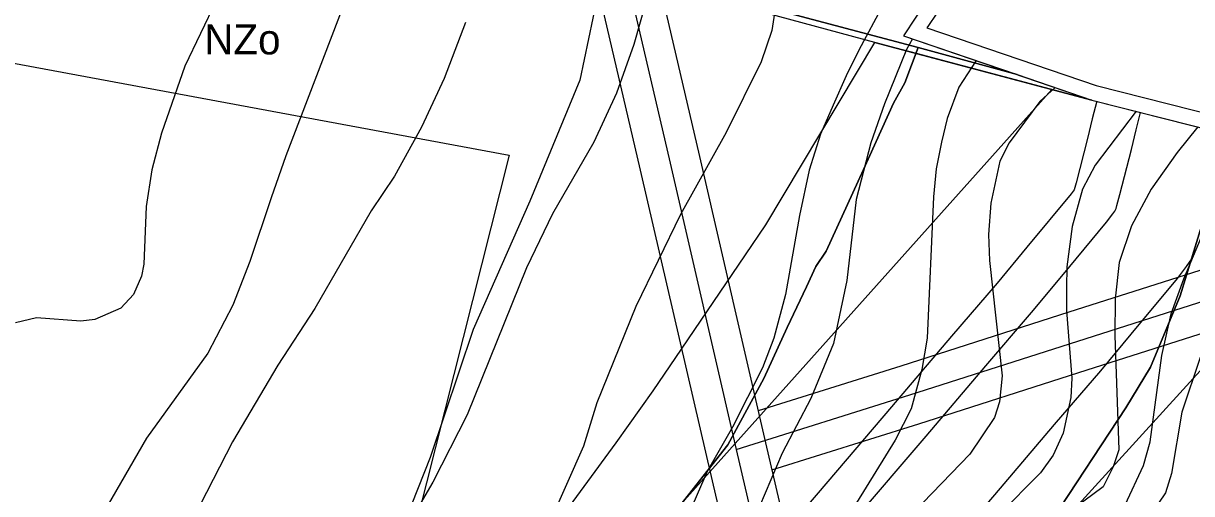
# Model space of a CAD drawing. Extents: x -758499 to -754160, y -1175205 to -1172032.
# Drawn here: x -755749.4 to -755362.3, y -1173653.3 to -1173497.6 of the extents above; entities that cross this region are included whole.
import ezdxf

# ---------------------------------------------------------------- set-up
doc = ezdxf.new("R2010")
doc.units = 0
for name, color, linetype in [('A041_BPEJ_p', 7, 'Continuous'), ('A043_InvPuda_p', 7, 'Continuous'), ('A053_ZvlPovoden_p', 7, 'Continuous'), ('A068_Vodovod_l', 7, 'Continuous'), ('A073_ElVed_l_VN', 7, 'Continuous'), ('A073_ElVed_op', 7, 'Continuous'), ('HRANICE zastavěného území', 7, 'Continuous'), ('HRANICE zastavěného území - podbarvení', 7, 'Continuous'), ('HRANICE řešeného území', 7, 'Continuous'), ('indexy RZV_TYP_1', 7, 'Continuous'), ('LIMITY OP vodovodu', 7, 'Continuous'), ('PLOCHY NZo zemědělské-orná půda', 7, 'Continuous'), ('PLOCHY NZt zeměděl-trvalý travní porost', 7, 'Continuous'), ('PLOCHY TI technické infrastruktury', 7, 'Continuous'), ('Vk Vodovod koridor přivaděče', 7, 'Continuous'), ('VPS VODA- plochy a koridory', 7, 'Continuous'), ('vrstevnice', 7, 'Continuous')]:
    doc.layers.add(name, color=color, linetype=linetype)

msp = doc.modelspace()

# ---------------------------------------------------------------- linework, layer by layer
at = {"layer": 'A041_BPEJ_p'}
for p, q in [((-755452.93, -1173505.6), (-755522.6, -1173487.08)), ((-755522.6, -1173487.08), (-755452.93, -1173505.6)), ((-755452.93, -1173505.6), (-755457.29, -1173517.31)), ((-755457.29, -1173517.31), (-755452.93, -1173505.6)), ((-755420.13, -1173514.56), (-755452.93, -1173505.6)), ((-755452.93, -1173505.6), (-755420.13, -1173514.56)), ((-755457.29, -1173517.31), (-755461.14, -1173524.06)), ((-755461.14, -1173524.06), (-755457.29, -1173517.31)), ((-755461.14, -1173524.06), (-755471.01, -1173546.01)), ((-755471.01, -1173546.01), (-755461.14, -1173524.06)), ((-755471.01, -1173546.01), (-755483.45, -1173573.02)), ((-755483.45, -1173573.02), (-755471.01, -1173546.01)), ((-755355.72, -1173553.96), (-755366.07, -1173587.77)), ((-755366.07, -1173587.77), (-755355.72, -1173553.96)), ((-755483.45, -1173573.02), (-755486.87, -1173578.08)), ((-755486.87, -1173578.08), (-755483.45, -1173573.02)), ((-755486.87, -1173578.08), (-755489.87, -1173584.83)), ((-755489.87, -1173584.83), (-755486.87, -1173578.08)), ((-755489.87, -1173584.83), (-755496.3, -1173598.34)), ((-755496.3, -1173598.34), (-755489.87, -1173584.83)), ((-755366.07, -1173587.77), (-755375.95, -1173611.41)), ((-755375.95, -1173611.41), (-755366.07, -1173587.77)), ((-755496.3, -1173598.34), (-755504.03, -1173615.22)), ((-755504.03, -1173615.22), (-755496.3, -1173598.34)), ((-755375.95, -1173611.41), (-755384.08, -1173624.9)), ((-755384.08, -1173624.9), (-755375.95, -1173611.41)), ((-755504.03, -1173615.22), (-755516.01, -1173637.16)), ((-755516.01, -1173637.16), (-755504.03, -1173615.22)), ((-755384.08, -1173624.9), (-755409.73, -1173663.68)), ((-755409.73, -1173663.68), (-755384.08, -1173624.9)), ((-755516.01, -1173637.16), (-755544.19, -1173672.96)), ((-755544.19, -1173672.96), (-755516.01, -1173637.16))]:
    msp.add_line(p, q, dxfattribs=at)
for points in [[(-755231.82, -1173127.68), (-755232.16, -1173128.63), (-755232.49, -1173129.56), (-755238.76, -1173147.14), (-755259.44, -1173183.9), (-755265.44, -1173194.57), (-755287.41, -1173216.37), (-755300.69, -1173231.06), (-755310.54, -1173243.65), (-755320.97, -1173259.29), (-755330.69, -1173279.83), (-755352.64, -1173326.19), (-755357.39, -1173338.3), (-755368.5, -1173364.88), (-755374.88, -1173379.53), (-755379.92, -1173391.1), (-755383.2, -1173398.64), (-755394.35, -1173412.14), (-755412.03, -1173433.56), (-755446.05, -1173484.21), (-755453.67, -1173495.56), (-755457.81, -1173501.72), (-755420.13, -1173514.56)], [(-755420.13, -1173514.56), (-755395.42, -1173522.98), (-755350.31, -1173534.41)]]:
    msp.add_lwpolyline(points, dxfattribs=at)
at = {"layer": 'A043_InvPuda_p'}
for p, q in [((-755779.52, -1173505.8), (-755588.49, -1173541.21)), ((-755588.49, -1173541.21), (-755648.57, -1173779.52))]:
    msp.add_line(p, q, dxfattribs=at)
at = {"layer": 'A053_ZvlPovoden_p'}
for p, q in [((-755555.58, -1173471.56), (-755565.02, -1173516.38)), ((-755565.02, -1173516.38), (-755581.54, -1173556.47)), ((-755581.54, -1173556.47), (-755600.41, -1173598.93)), ((-755600.41, -1173598.93), (-755614.57, -1173641.38)), ((-755614.57, -1173641.38), (-755628.73, -1173676.76))]:
    msp.add_line(p, q, dxfattribs=at)
at = {"layer": 'A068_Vodovod_l'}
for p, q in [((-755380.67, -1173532.89), (-755379.23, -1173527.1)), ((-755379.23, -1173527.1), (-755379.23, -1173527.09)), ((-755382.29, -1173539.37), (-755380.67, -1173532.89)), ((-755386.06, -1173554.25), (-755382.29, -1173539.37)), ((-755387.05, -1173557.89), (-755386.06, -1173554.25)), ((-755390.49, -1173563.43), (-755388.41, -1173560.7)), ((-755388.41, -1173560.7), (-755387.81, -1173559.8)), ((-755387.81, -1173559.8), (-755387.31, -1173558.92)), ((-755387.31, -1173558.92), (-755387.05, -1173557.89)), ((-755405.36, -1173581.3), (-755390.49, -1173563.43)), ((-755415.35, -1173593.28), (-755405.36, -1173581.3)), ((-755430.51, -1173610.94), (-755415.35, -1173593.28)), ((-755450.32, -1173634.24), (-755430.51, -1173610.94)), ((-755474.71, -1173662.76), (-755450.32, -1173634.24))]:
    msp.add_line(p, q, dxfattribs=at)
at = {"layer": 'A073_ElVed_l_VN'}
for points in [[(-755471.11, -1172485.19), (-755484.36, -1172568.86), (-755498.88, -1172660.64), (-755513.21, -1172750.36), (-755527.07, -1172837.72), (-755540.95, -1172925.03), (-755554.97, -1173012.79), (-755568.83, -1173101.8), (-755583.06, -1173190.56), (-755596.96, -1173277.28), (-755579.85, -1173351.69), (-755557.11, -1173449.7), (-755535.13, -1173543.9), (-755513.23, -1173638.68), (-755485.47, -1173757.64), (-755457.99, -1173875.52), (-755516.92, -1174007.51), (-755573.12, -1174132.37), (-755576.12, -1174278.08), (-755556.69, -1174326.93), (-755536.35, -1174378.48), (-755490.83, -1174493.14)], [(-755513.23, -1173638.68), (-755455.68, -1173620.62), (-755400, -1173602.77), (-755322.91, -1173578.25), (-755271.16, -1173562.02)]]:
    msp.add_lwpolyline(points, dxfattribs=at)
at = {"layer": 'A073_ElVed_op'}
for points in [[(-755499.43, -1174498.59), (-755545.65, -1174382.16), (-755565.99, -1174330.61), (-755586.16, -1174279.9), (-755583.08, -1174130.13), (-755526.05, -1174003.42), (-755468.49, -1173874.51), (-755495.21, -1173759.91), (-755522.97, -1173640.94), (-755544.87, -1173546.16), (-755566.85, -1173451.97), (-755589.59, -1173353.94), (-755607.14, -1173277.62), (-755578.71, -1173100.24), (-755564.85, -1173011.23), (-755550.83, -1172923.46), (-755536.95, -1172836.15), (-755523.09, -1172748.79), (-755508.76, -1172659.07), (-755494.24, -1172567.3), (-755481.8, -1172488.78)], [(-755466.38, -1172519.27), (-755474.48, -1172570.42), (-755489, -1172662.21), (-755503.33, -1172751.93), (-755517.19, -1172839.29), (-755531.07, -1172926.6), (-755545.09, -1173014.35), (-755558.95, -1173103.36), (-755586.78, -1173276.94), (-755570.11, -1173349.44), (-755547.37, -1173447.43), (-755525.39, -1173541.64), (-755503.49, -1173636.42), (-755475.73, -1173755.37), (-755447.49, -1173876.53), (-755507.79, -1174011.6), (-755563.16, -1174134.61), (-755566.08, -1174276.26), (-755547.39, -1174323.25), (-755527.05, -1174374.8), (-755482.23, -1174487.69)], [(-755285.88, -1173556.16), (-755325.92, -1173568.71), (-755403.04, -1173593.24), (-755458.7, -1173611.09), (-755505.92, -1173625.9)], [(-755501.38, -1173645.44), (-755452.66, -1173630.15), (-755396.96, -1173612.3), (-755319.9, -1173587.79), (-755256.44, -1173567.89)]]:
    msp.add_lwpolyline(points, dxfattribs=at)
at = {"layer": 'HRANICE zastavěného území'}
msp.add_lwpolyline([(-755453.67, -1173495.56), (-755457.81, -1173501.72), (-755395.42, -1173522.98), (-755453.44, -1173507.58), (-755460.24, -1173505.8), (-755467.26, -1173503.89), (-755523.24, -1173488.69)], dxfattribs=at)
at = {"layer": 'HRANICE zastavěného území - podbarvení'}
msp.add_lwpolyline([(-755453.67, -1173495.56), (-755457.81, -1173501.72), (-755395.42, -1173522.98), (-755453.44, -1173507.58), (-755460.24, -1173505.8), (-755467.26, -1173503.89), (-755523.24, -1173488.69)], dxfattribs=at)
at = {"layer": 'HRANICE řešeného území'}
for points in [[(-755441.9, -1173487), (-755449.52, -1173498.35), (-755450.02, -1173499.09), (-755394, -1173518.18), (-755329.84, -1173534.45)], [(-755453.67, -1173495.56), (-755457.81, -1173501.72), (-755395.42, -1173522.98), (-755331.32, -1173539.23)]]:
    msp.add_lwpolyline(points, dxfattribs=at)
at = {"layer": 'LIMITY OP vodovodu'}
for points in [[(-755393.77, -1173523.4), (-755395.22, -1173529.26), (-755396.84, -1173535.71), (-755400.57, -1173550.44), (-755401.19, -1173552.72), (-755402.23, -1173554.08), (-755416.89, -1173571.7), (-755426.8, -1173583.59), (-755441.91, -1173601.2), (-755461.73, -1173624.51), (-755486.1, -1173653), (-755509.39, -1173680.12)], [(-755699.04, -1173969.84), (-755681.14, -1173949.22), (-755668.84, -1173934.71), (-755653.87, -1173917.02), (-755628.94, -1173888.16), (-755607.01, -1173862.66), (-755583.99, -1173836.01), (-755553.74, -1173801.01), (-755538.48, -1173783.34), (-755515.81, -1173756.73), (-755494.22, -1173731.45), (-755475.28, -1173709.46), (-755451.93, -1173682.28), (-755427.49, -1173653.71), (-755407.7, -1173630.43), (-755392.45, -1173612.66), (-755382.31, -1173600.5), (-755367.02, -1173582.12), (-755363.97, -1173578.13), (-755362.25, -1173575.55)]]:
    msp.add_lwpolyline(points, dxfattribs=at)
at = {"layer": 'PLOCHY NZo zemědělské-orná půda'}
msp.add_lwpolyline([(-755774.47, -1173746.69), (-755731.74, -1173755.32), (-755711.52, -1173760.8), (-755708.16, -1173761.85), (-755695.86, -1173764), (-755683.47, -1173768.97), (-755652.77, -1173779.58), (-755638.56, -1173760.23), (-755623.48, -1173739.45), (-755603.19, -1173710.56), (-755592.51, -1173695.34), (-755585.59, -1173683.91), (-755575.37, -1173667.04), (-755553.02, -1173636.46), (-755540.75, -1173619.31), (-755531.34, -1173605.45), (-755510.14, -1173574.21), (-755503.42, -1173564.3), (-755467.26, -1173503.89), (-755523.24, -1173488.69)], dxfattribs=at)
at = {"layer": 'PLOCHY NZt zeměděl-trvalý travní porost'}
msp.add_lwpolyline([(-755575.37, -1173667.04), (-755553.02, -1173636.46), (-755540.75, -1173619.31), (-755531.34, -1173605.45), (-755510.14, -1173574.21), (-755503.42, -1173564.3), (-755467.26, -1173503.89), (-755460.24, -1173505.8), (-755395.42, -1173522.98), (-755331.32, -1173539.23)], dxfattribs=at)
at = {"layer": 'PLOCHY TI technické infrastruktury'}
msp.add_lwpolyline([(-755453.67, -1173495.56), (-755457.81, -1173501.72), (-755395.42, -1173522.98), (-755460.24, -1173505.8), (-755467.26, -1173503.89), (-755523.24, -1173488.69)], dxfattribs=at)
at = {"layer": 'Vk Vodovod koridor přivaděče'}
msp.add_lwpolyline([(-755745.4, -1173964.02), (-755747.04, -1173909.62), (-755734.63, -1173883.68), (-755408.58, -1173519.49), (-755395.42, -1173522.98), (-755331.32, -1173539.23), (-755302.4, -1173549.9), (-755612.78, -1173890.64), (-755650.37, -1173938.75), (-755664.46, -1173962.64)], dxfattribs=at)
at = {"layer": 'VPS VODA- plochy a koridory'}
msp.add_lwpolyline([(-755745.4, -1173964.02), (-755747.04, -1173909.62), (-755734.63, -1173883.68), (-755408.58, -1173519.49), (-755395.42, -1173522.98), (-755331.32, -1173539.23), (-755302.4, -1173549.9), (-755612.78, -1173890.64), (-755650.37, -1173938.75), (-755664.46, -1173962.64)], dxfattribs=at)
at = {"layer": 'vrstevnice'}
for p, q in [((-755542.03, -1173486.66), (-755547.08, -1173504.56)), ((-755542.03, -1173486.66), (-755547.08, -1173504.56)), ((-755685.49, -1173490.12), (-755695.88, -1173511.77)), ((-755685.49, -1173490.12), (-755695.88, -1173511.77)), ((-755642.62, -1173489.84), (-755662.4, -1173541.5)), ((-755464.55, -1173491.48), (-755472.61, -1173506.48)), ((-755500.27, -1173492.84), (-755501.36, -1173500.01)), ((-755500.27, -1173492.84), (-755501.36, -1173500.01)), ((-755602.94, -1173497.34), (-755610.01, -1173515.81)), ((-755602.94, -1173497.34), (-755610.01, -1173515.81)), ((-755501.36, -1173500.01), (-755504.94, -1173510.33)), ((-755501.36, -1173500.01), (-755504.94, -1173510.33)), ((-755454.79, -1173502.75), (-755456.74, -1173506.26)), ((-755454.79, -1173502.75), (-755456.74, -1173506.26)), ((-755547.08, -1173504.56), (-755552.86, -1173520.72)), ((-755547.08, -1173504.56), (-755552.86, -1173520.72)), ((-755472.61, -1173506.48), (-755476.74, -1173514.96)), ((-755456.74, -1173506.26), (-755464.05, -1173524.25)), ((-755456.74, -1173506.26), (-755464.05, -1173524.25)), ((-755504.94, -1173510.33), (-755516.49, -1173533.71)), ((-755504.94, -1173510.33), (-755516.49, -1173533.71)), ((-755433.72, -1173509.93), (-755439.42, -1173518.7)), ((-755433.72, -1173509.93), (-755439.42, -1173518.7)), ((-755695.88, -1173511.77), (-755703.67, -1173534)), ((-755695.88, -1173511.77), (-755703.67, -1173534)), ((-755610.01, -1173515.81), (-755617.51, -1173531.98)), ((-755610.01, -1173515.81), (-755617.51, -1173531.98)), ((-755476.74, -1173514.96), (-755481.13, -1173524.69)), ((-755439.42, -1173518.7), (-755443.31, -1173529.09)), ((-755439.42, -1173518.7), (-755443.31, -1173529.09)), ((-755552.86, -1173520.72), (-755560.36, -1173536.88)), ((-755552.86, -1173520.72), (-755560.36, -1173536.88)), ((-755407.54, -1173518.85), (-755412.57, -1173523.46)), ((-755407.54, -1173518.85), (-755412.57, -1173523.46)), ((-755481.13, -1173524.69), (-755485.33, -1173534.24)), ((-755464.05, -1173524.25), (-755468.62, -1173537.1)), ((-755464.05, -1173524.25), (-755468.62, -1173537.1)), ((-755412.57, -1173523.46), (-755422.82, -1173537.17)), ((-755412.57, -1173523.46), (-755422.82, -1173537.17)), ((-755443.31, -1173529.09), (-755445.19, -1173536.88)), ((-755443.31, -1173529.09), (-755445.19, -1173536.88)), ((-755380.71, -1173526.71), (-755394.24, -1173544.53)), ((-755380.71, -1173526.71), (-755394.24, -1173544.53)), ((-755703.67, -1173534), (-755706.85, -1173546.12)), ((-755703.67, -1173534), (-755706.85, -1173546.12)), ((-755617.51, -1173531.98), (-755626.46, -1173548.14)), ((-755617.51, -1173531.98), (-755626.46, -1173548.14)), ((-755516.49, -1173533.71), (-755531.64, -1173560.84)), ((-755516.49, -1173533.71), (-755531.64, -1173560.84)), ((-755485.33, -1173534.24), (-755488.99, -1173546.18)), ((-755360.22, -1173531.9), (-755367.11, -1173540.35)), ((-755560.36, -1173536.88), (-755574.07, -1173560.7)), ((-755560.36, -1173536.88), (-755574.07, -1173560.7)), ((-755468.62, -1173537.1), (-755473.48, -1173555.94)), ((-755468.62, -1173537.1), (-755473.48, -1173555.94)), ((-755445.19, -1173536.88), (-755447.01, -1173545.75)), ((-755445.19, -1173536.88), (-755447.01, -1173545.75)), ((-755422.82, -1173537.17), (-755425.85, -1173543.23)), ((-755422.82, -1173537.17), (-755425.85, -1173543.23)), ((-755662.4, -1173541.5), (-755667.31, -1173555.35)), ((-755367.11, -1173540.35), (-755375.77, -1173552.47)), ((-755447.01, -1173545.75), (-755447.79, -1173555.07)), ((-755447.01, -1173545.75), (-755447.79, -1173555.07)), ((-755425.85, -1173543.23), (-755428.88, -1173557.09)), ((-755425.85, -1173543.23), (-755428.88, -1173557.09)), ((-755394.24, -1173544.53), (-755398.43, -1173552.47)), ((-755394.24, -1173544.53), (-755398.43, -1173552.47)), ((-755706.85, -1173546.12), (-755708.72, -1173558.24)), ((-755706.85, -1173546.12), (-755708.72, -1173558.24)), ((-755626.46, -1173548.14), (-755634.11, -1173559.69)), ((-755626.46, -1173548.14), (-755634.11, -1173559.69)), ((-755488.99, -1173546.18), (-755492.27, -1173561.23)), ((-755398.43, -1173552.47), (-755401.89, -1173564.88)), ((-755398.43, -1173552.47), (-755401.89, -1173564.88)), ((-755375.77, -1173552.47), (-755382.27, -1173564.59)), ((-755667.31, -1173555.35), (-755674.38, -1173576.43)), ((-755473.48, -1173555.94), (-755476.51, -1173582.78)), ((-755473.48, -1173555.94), (-755476.51, -1173582.78)), ((-755447.79, -1173555.07), (-755449.95, -1173601.83)), ((-755447.79, -1173555.07), (-755449.95, -1173601.83)), ((-755428.88, -1173557.09), (-755429.6, -1173567.48)), ((-755428.88, -1173557.09), (-755429.6, -1173567.48)), ((-755708.72, -1173558.24), (-755709.45, -1173577.29)), ((-755708.72, -1173558.24), (-755709.45, -1173577.29)), ((-755634.11, -1173559.69), (-755652.87, -1173592.02)), ((-755634.11, -1173559.69), (-755652.87, -1173592.02)), ((-755574.07, -1173560.7), (-755582.73, -1173578.59)), ((-755574.07, -1173560.7), (-755582.73, -1173578.59)), ((-755531.64, -1173560.84), (-755546.51, -1173591.29)), ((-755531.64, -1173560.84), (-755546.51, -1173591.29)), ((-755492.27, -1173561.23), (-755496.86, -1173587.4)), ((-755401.89, -1173564.88), (-755403.7, -1173578.24)), ((-755401.89, -1173564.88), (-755403.7, -1173578.24)), ((-755382.27, -1173564.59), (-755386.31, -1173576.72)), ((-755364.95, -1173582.2), (-755357.59, -1173564.88)), ((-755364.95, -1173582.2), (-755357.59, -1173564.88)), ((-755429.6, -1173567.48), (-755429.31, -1173576.14)), ((-755429.6, -1173567.48), (-755429.31, -1173576.14)), ((-755674.38, -1173576.43), (-755680, -1173590.86)), ((-755429.31, -1173576.14), (-755425.13, -1173614.24)), ((-755429.31, -1173576.14), (-755425.13, -1173614.24)), ((-755386.31, -1173576.72), (-755387.61, -1173588.84)), ((-755709.45, -1173577.29), (-755710.31, -1173581.34)), ((-755709.45, -1173577.29), (-755710.31, -1173581.34)), ((-755582.73, -1173578.59), (-755602.36, -1173627.23)), ((-755582.73, -1173578.59), (-755602.36, -1173627.23)), ((-755403.7, -1173578.24), (-755403.75, -1173585.1)), ((-755403.7, -1173578.24), (-755403.75, -1173585.1)), ((-755710.31, -1173581.34), (-755712.91, -1173587.4)), ((-755710.31, -1173581.34), (-755712.91, -1173587.4)), ((-755476.51, -1173582.78), (-755480.98, -1173603.56)), ((-755476.51, -1173582.78), (-755480.98, -1173603.56)), ((-755369.13, -1173593.75), (-755364.95, -1173582.2)), ((-755369.13, -1173593.75), (-755364.95, -1173582.2)), ((-755712.91, -1173587.4), (-755717.1, -1173591.87)), ((-755712.91, -1173587.4), (-755717.1, -1173591.87)), ((-755496.86, -1173587.4), (-755500.75, -1173601.83)), ((-755403.75, -1173585.1), (-755403.77, -1173592.74)), ((-755403.75, -1173585.1), (-755403.77, -1173592.74)), ((-755717.1, -1173591.87), (-755725.76, -1173595.62)), ((-755717.1, -1173591.87), (-755725.76, -1173595.62)), ((-755680, -1173590.86), (-755688.23, -1173606.74)), ((-755652.87, -1173592.02), (-755665.14, -1173610.78)), ((-755652.87, -1173592.02), (-755665.14, -1173610.78)), ((-755546.51, -1173591.29), (-755559.35, -1173623.19)), ((-755546.51, -1173591.29), (-755559.35, -1173623.19)), ((-755387.61, -1173588.84), (-755387.75, -1173600.96)), ((-755745.09, -1173595.05), (-755752.02, -1173596.78)), ((-755745.09, -1173595.05), (-755752.02, -1173596.78)), ((-755730.37, -1173596.2), (-755745.09, -1173595.05)), ((-755730.37, -1173596.2), (-755745.09, -1173595.05)), ((-755725.76, -1173595.62), (-755730.37, -1173596.2)), ((-755725.76, -1173595.62), (-755730.37, -1173596.2)), ((-755403.77, -1173592.74), (-755402.04, -1173615.11)), ((-755403.77, -1173592.74), (-755402.04, -1173615.11)), ((-755372.16, -1173607.6), (-755369.13, -1173593.75)), ((-755372.16, -1173607.6), (-755369.13, -1173593.75)), ((-755500.75, -1173601.83), (-755504.51, -1173611.64)), ((-755480.98, -1173603.56), (-755488.49, -1173621.75)), ((-755480.98, -1173603.56), (-755488.49, -1173621.75)), ((-755449.95, -1173601.83), (-755451.69, -1173612.22)), ((-755449.95, -1173601.83), (-755451.69, -1173612.22)), ((-755387.75, -1173600.96), (-755386.45, -1173638.78)), ((-755688.23, -1173606.74), (-755708.58, -1173634.88)), ((-755376.06, -1173636.18), (-755372.16, -1173607.6)), ((-755376.06, -1173636.18), (-755372.16, -1173607.6)), ((-755665.14, -1173610.78), (-755680.15, -1173636.18)), ((-755665.14, -1173610.78), (-755680.15, -1173636.18)), ((-755504.51, -1173611.64), (-755514.47, -1173631.27)), ((-755359.46, -1173608.18), (-755365.52, -1173626.36)), ((-755359.46, -1173608.18), (-755365.52, -1173626.36)), ((-755451.69, -1173612.22), (-755455.29, -1173625.21)), ((-755451.69, -1173612.22), (-755455.29, -1173625.21)), ((-755425.13, -1173614.24), (-755426, -1173622.9)), ((-755425.13, -1173614.24), (-755426, -1173622.9)), ((-755402.04, -1173615.11), (-755402.33, -1173621.46)), ((-755402.04, -1173615.11), (-755402.33, -1173621.46)), ((-755559.35, -1173623.19), (-755563.82, -1173637.62)), ((-755559.35, -1173623.19), (-755563.82, -1173637.62)), ((-755488.49, -1173621.75), (-755498.01, -1173639.93)), ((-755488.49, -1173621.75), (-755498.01, -1173639.93)), ((-755426, -1173622.9), (-755427.58, -1173628.1)), ((-755426, -1173622.9), (-755427.58, -1173628.1)), ((-755402.33, -1173621.46), (-755404.92, -1173633.29)), ((-755402.33, -1173621.46), (-755404.92, -1173633.29)), ((-755455.29, -1173625.21), (-755460.49, -1173635.6)), ((-755455.29, -1173625.21), (-755460.49, -1173635.6)), ((-755365.52, -1173626.36), (-755368.99, -1173646.57)), ((-755365.52, -1173626.36), (-755368.99, -1173646.57)), ((-755602.36, -1173627.23), (-755613.76, -1173649.46)), ((-755602.36, -1173627.23), (-755613.76, -1173649.46)), ((-755427.58, -1173628.1), (-755435.81, -1173640.22)), ((-755427.58, -1173628.1), (-755435.81, -1173640.22)), ((-755708.58, -1173634.88), (-755723.01, -1173659.7)), ((-755514.47, -1173631.27), (-755522.84, -1173645.99)), ((-755404.92, -1173633.29), (-755408.24, -1173640.51)), ((-755404.92, -1173633.29), (-755408.24, -1173640.51)), ((-755680.15, -1173636.18), (-755690.83, -1173656.96)), ((-755680.15, -1173636.18), (-755690.83, -1173656.96)), ((-755563.82, -1173637.62), (-755586.77, -1173689)), ((-755563.82, -1173637.62), (-755586.77, -1173689)), ((-755460.49, -1173635.6), (-755473.33, -1173656.38)), ((-755460.49, -1173635.6), (-755473.33, -1173656.38)), ((-755386.45, -1173638.78), (-755388.33, -1173644.4)), ((-755378.22, -1173643.97), (-755376.06, -1173636.18)), ((-755378.22, -1173643.97), (-755376.06, -1173636.18)), ((-755498.01, -1173639.93), (-755513.46, -1173676.3)), ((-755498.01, -1173639.93), (-755513.46, -1173676.3)), ((-755435.81, -1173640.22), (-755454.43, -1173659.56)), ((-755435.81, -1173640.22), (-755454.43, -1173659.56)), ((-755408.24, -1173640.51), (-755412.43, -1173646.43)), ((-755408.24, -1173640.51), (-755412.43, -1173646.43)), ((-755522.84, -1173645.99), (-755533.52, -1173670.53)), ((-755412.43, -1173646.43), (-755426.14, -1173660.28)), ((-755412.43, -1173646.43), (-755426.14, -1173660.28)), ((-755388.33, -1173644.4), (-755391.65, -1173651.04)), ((-755384.29, -1173656.96), (-755378.22, -1173643.97)), ((-755384.29, -1173656.96), (-755378.22, -1173643.97)), ((-755613.76, -1173649.46), (-755639.59, -1173693.91)), ((-755613.76, -1173649.46), (-755639.59, -1173693.91)), ((-755368.99, -1173646.57), (-755371.01, -1173653.06)), ((-755368.99, -1173646.57), (-755371.01, -1173653.06)), ((-755391.65, -1173651.04), (-755404.49, -1173660.57)), ((-755371.01, -1173653.06), (-755375.63, -1173659.85)), ((-755371.01, -1173653.06), (-755375.63, -1173659.85))]:
    msp.add_line(p, q, dxfattribs=at)

# ---------------------------------------------------------------- texts
at = {"layer": 'indexy RZV_TYP_1'}
msp.add_text('NZo', height=10, dxfattribs=at).set_placement((-755689.46, -1173507.88))

doc.saveas('drawing.dxf')
